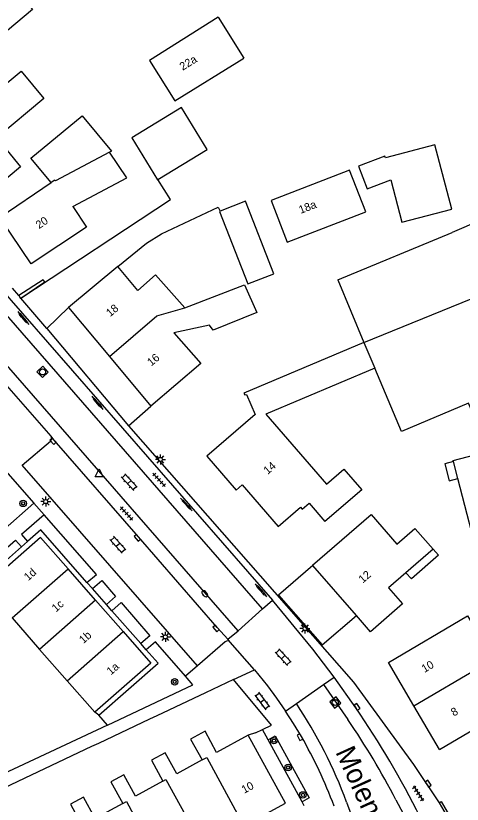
# Model space of a CAD drawing. Extents: x 137999 to 141000, y 397500 to 400501.
# Drawn here: x 138070.6 to 138126.3, y 400245.2 to 400343.7 of the extents above; entities that cross this region are included whole.
import ezdxf

# ---------------------------------------------------------------- set-up
doc = ezdxf.new("R2010")
doc.units = 0
for name, color, linetype in [('gg-afsc-erfafscheiding', 7, 'Continuous'), ('gg-afsc-hekwerk', 7, 'Continuous'), ('gg-afsc-muur', 7, 'Continuous'), ('gg-anno-huisnummerreeks BGT', 7, 'Continuous'), ('gg-anno-openbare ruimte label', 7, 'Continuous'), ('gg-bbg-bijgebouw', 7, 'Continuous'), ('gg-bbg-gedigitaliseerde bebouwing', 7, 'Continuous'), ('gg-bbg-gedigitaliseerde bijgebouw', 7, 'Continuous'), ('gg-bbg-hoofdgebouw', 7, 'Continuous'), ('gg-bbg-luifel en loopbrug', 7, 'Continuous'), ('gg-bbg-tussenscheiding', 7, 'Continuous'), ('gg-knt-verharding', 7, 'Continuous'), ('gg-knt-verharding nz', 7, 'Continuous'), ('gt-grn-afwateringsgoot', 7, 'Continuous'), ('gt-grn-vlakafsluiter', 7, 'Continuous'), ('gt-grn-weggrens', 7, 'Continuous'), ('gt-symb-afwateringsgoot', 7, 'Continuous'), ('gt-symb-boom', 7, 'Continuous'), ('gt-symb-brandkraan', 7, 'Continuous'), ('gt-symb-klinker verharding', 7, 'Continuous'), ('gt-symb-kolk', 7, 'Continuous'), ('gt-symb-lichtmast', 7, 'Continuous'), ('gt-symb-rioolschacht', 7, 'Continuous'), ('gt-symb-tegel verharding', 7, 'Continuous'), ('gt-symb-waterafsluiter', 7, 'Continuous')]:
    doc.layers.add(name, color=color, linetype=linetype)

# ---------------------------------------------------------------- blocks, each defined once
blk = doc.blocks.new('gt0-LMAST')
at = {"layer": 'gt-symb-lichtmast'}
for p, q in [((-0.182, 0.173), (-0.447, 0.438)), ((-0.005, 0.246), (-0.005, 0.621)), ((0.172, 0.173), (0.437, 0.438)), ((-0.255, -0.004), (-0.63, -0.004)), ((-0.182, -0.181), (-0.447, -0.446)), ((-0.005, -0.254), (-0.005, -0.629)), ((0.437, -0.446), (0.172, -0.181)), ((0.245, -0.004), (0.62, -0.004))]:
    blk.add_line(p, q, dxfattribs=at)
blk.add_circle((-0.005, -0.004), 0.25, dxfattribs=at)
blk = doc.blocks.new('gt0-KOLK')
at = {"layer": 'gt-symb-kolk'}
blk.add_lwpolyline([(0, 0), (0.375, 0), (0.375, 0.4), (-0.375, 0.4), (-0.375, 0), (0, 0)], dxfattribs=at)
blk = doc.blocks.new('gt0-AFWGT_1')
at = {"layer": 'gt-symb-afwateringsgoot'}
for p, q in [((-1.076, 0), (-0.726, 0)), ((-0.225, 0), (0.225, 0)), ((0.725, 0), (1.075, 0))]:
    blk.add_line(p, q, dxfattribs=at)
for points in [[(-0.726, 0.075), (-0.225, 0.075), (-0.225, -0.075), (-0.726, -0.075)], [(0.225, 0.075), (0.725, 0.075), (0.725, -0.075), (0.225, -0.075)]]:
    blk.add_lwpolyline(points, close=True, dxfattribs=at)
blk = doc.blocks.new('gt0-RS')
at = {"layer": 'gt-symb-rioolschacht'}
blk.add_lwpolyline([(-0.5, -0.5), (0.5, -0.5), (0.5, 0.5), (-0.5, 0.5)], close=True, dxfattribs=at)
blk.add_circle((0, 0), 0.375, dxfattribs=at)
blk = doc.blocks.new('gt0-BOOM')
at = {"layer": 'gt-symb-boom'}
for radius in [0.4, 0.2]:
    blk.add_circle((0, 0), radius, dxfattribs=at)
blk = doc.blocks.new('gt0-BR')
at = {"layer": 'gt-symb-brandkraan'}
for centre, radius, start, end in [((-0.244, 0), 0.206, 107.56694, 252.43307), ((0.599, -2.664), 3, 106.89205, 107.56694), ((0, -0.691), 0.938, 73.10799, 106.89205), ((-0.599, -2.664), 3, 72.43309, 73.10799), ((0.244, 0), 0.206, 287.56695, 72.43309), ((0.599, 2.664), 3, 252.43307, 253.10797), ((0, 0.691), 0.938, 253.10797, 286.89206), ((-0.599, 2.664), 3, 286.89206, 287.56695)]:
    blk.add_arc(centre, radius, start, end, dxfattribs=at)
blk = doc.blocks.new('gt0-KL1')
at = {"layer": 'gt-symb-klinker verharding'}
for p, q in [((-1.15, 0.3), (1.15, 0.3)), ((-1, -0.3), (-1, 0.3)), ((-0.5, 0.3), (-0.5, 0.45)), ((0, -0.3), (0, 0.3)), ((0.5, 0.3), (0.5, 0.45)), ((1, -0.3), (1, 0.3)), ((-1.15, -0.3), (1.15, -0.3)), ((-0.5, -0.45), (-0.5, -0.3)), ((0.5, -0.45), (0.5, -0.3))]:
    blk.add_line(p, q, dxfattribs=at)
blk = doc.blocks.new('gt0-TEG1')
at = {"layer": 'gt-symb-tegel verharding'}
for p, q in [((-1.125, 0), (1.125, 0)), ((-0.9, -0.25), (-0.9, 0.25)), ((-0.45, -0.25), (-0.45, 0.25)), ((0, -0.25), (0, 0.25)), ((0.45, -0.25), (0.45, 0.25)), ((0.9, -0.25), (0.9, 0.25))]:
    blk.add_line(p, q, dxfattribs=at)
blk = doc.blocks.new('gt0-WAFSL')
at = {"layer": 'gt-symb-waterafsluiter'}
for p, q in [((-0.5, -0.333), (0, 0.667)), ((0, 0.667), (0.5, -0.333)), ((0.5, -0.333), (-0.5, -0.333))]:
    blk.add_line(p, q, dxfattribs=at)

msp = doc.modelspace()

# ---------------------------------------------------------------- linework, layer by layer
at = {"layer": 'gg-afsc-erfafscheiding'}
for q in [(138080.968, 400256.328), (138068.998, 400248.953)]:
    msp.add_line((138082.039, 400255.083), q, dxfattribs=at)
at = {"layer": 'gg-afsc-hekwerk'}
msp.add_lwpolyline([(138107.688, 400275.026), (138103.392, 400271.349), (138108.845, 400265.116), (138113.121, 400268.774)], dxfattribs=at)
at = {"layer": 'gg-afsc-muur'}
for p, q in [((138097.787, 400260.776), (138094.285, 400259.121)), ((138094.285, 400259.121), (138088.218, 400256.255)), ((138087.312, 400255.828), (138080.944, 400252.808)), ((138100.547, 400254.129), (138101.402, 400254.543)), ((138080.041, 400252.409), (138060.377, 400243.105)), ((138123.464, 400245.385), (138125.929, 400241.118))]:
    msp.add_line(p, q, dxfattribs=at)
for points in [[(138083.352, 400312.398), (138086.931, 400315.317), (138088.786, 400316.494), (138095.887, 400319.835), (138096.133, 400319.312)], [(138071.247, 400308.444), (138074.211, 400310.485), (138074.021, 400310.724), (138070.976, 400308.763)], [(138070.976, 400308.763), (138071.195, 400308.408), (138071.247, 400308.444)], [(138101.402, 400254.543), (138102.53, 400255.09), (138097.787, 400260.776)], [(138123.464, 400245.385), (138123.721, 400245.539), (138126.194, 400241.27), (138125.929, 400241.118)]]:
    msp.add_lwpolyline(points, dxfattribs=at)
at = {"layer": 'gg-bbg-bijgebouw'}
for p, q in [((138075.01, 400322.88), (138072.501, 400325.93)), ((138110.82, 400310.73), (138114.07, 400302.89))]:
    msp.add_line(p, q, dxfattribs=at)
for points in [[(138088.353, 400323.279), (138094.48, 400327.03), (138091.284, 400332.249), (138085.094, 400328.459), (138088.29, 400323.24), (138088.353, 400323.279)], [(138096.133, 400319.312), (138096.043, 400319.277), (138099.551, 400310.232), (138102.802, 400311.493), (138099.294, 400320.544), (138096.133, 400319.312)]]:
    msp.add_lwpolyline(points, dxfattribs=at)
at = {"layer": 'gg-bbg-gedigitaliseerde bebouwing'}
msp.add_line((138095.853, 400343.552), (138099.084, 400338.415), dxfattribs=at)
for points in [[(138077.337, 400349.231), (138072.276, 400344.995), (138072.693, 400344.497), (138057.04, 400331.4)], [(138095.853, 400343.552), (138087.295, 400338.149), (138090.439, 400333.084)], [(138060.19, 400327.59), (138071.261, 400336.792), (138074.088, 400333.396), (138068.183, 400328.481), (138071.207, 400324.847), (138066.05, 400320.55)], [(138077.71, 400319.88), (138084.461, 400323.497), (138082.307, 400326.698)], [(138085.83, 400309.419), (138088.05, 400311.342), (138091.704, 400307.233)], [(138091.704, 400307.233), (138099.163, 400310.093), (138100.703, 400306.672), (138095.247, 400304.426), (138094.795, 400305.061), (138090.318, 400304.101), (138093.687, 400300.26), (138087.442, 400294.942)], [(138115.417, 400299.697), (138101.809, 400293.956), (138109.379, 400285.182), (138111.568, 400287.071), (138113.783, 400284.502), (138109.192, 400280.541)], [(138107.65, 400275.07), (138114.95, 400281.405), (138118.155, 400277.709), (138120.405, 400279.66), (138120.44, 400279.62)], [(138117.11, 400262.91), (138127.004, 400268.749), (138128.515, 400266.189), (138132.6, 400268.6)], [(138095.666, 400251.678), (138094.223, 400254.325), (138092.432, 400253.349), (138093.856, 400250.738)], [(138093.856, 400250.738), (138090.7, 400249.019), (138089.266, 400251.65), (138087.554, 400250.717), (138088.977, 400248.106)], [(138088.977, 400248.106), (138085.543, 400246.235), (138084.099, 400248.885), (138082.481, 400248.003), (138083.953, 400245.303)], [(138083.953, 400245.303), (138080.524, 400243.434), (138079.072, 400246.097), (138077.432, 400245.202), (138078.896, 400242.516)]]:
    msp.add_lwpolyline(points, dxfattribs=at)
at = {"layer": 'gg-bbg-gedigitaliseerde bijgebouw'}
for p, q in [((138132.72, 400320.018), (138125.067, 400316.631)), ((138110.82, 400310.73), (138125.067, 400316.631)), ((138128.69, 400274.62), (138125.799, 400285.897))]:
    msp.add_line(p, q, dxfattribs=at)
for points in [[(138072.501, 400325.93), (138078.891, 400331.226), (138082.533, 400326.819), (138082.307, 400326.698)], [(138113.383, 400324.918), (138114.465, 400322.098), (138117.418, 400323.231), (138118.794, 400317.954), (138125.021, 400319.579), (138122.931, 400327.588), (138116.744, 400325.974), (138116.666, 400326.178), (138113.383, 400324.918)], [(138129.642, 400289.306), (138127.108, 400295.312), (138118.754, 400291.788), (138115.417, 400299.697)], [(138125.25, 400288.039), (138125.216, 400288.171), (138129.642, 400289.306)], [(138125.25, 400288.039), (138124.169, 400287.762), (138124.718, 400285.62), (138125.799, 400285.897)]]:
    msp.add_lwpolyline(points, dxfattribs=at)
at = {"layer": 'gg-bbg-hoofdgebouw'}
for p, q in [((138090.439, 400333.084), (138099.084, 400338.415)), ((138068.6, 400318.58), (138075.01, 400322.88)), ((138083.352, 400312.398), (138077.187, 400307.27)), ((138085.83, 400309.419), (138083.352, 400312.398)), ((138077.187, 400307.27), (138082.288, 400301.138)), ((138082.288, 400301.138), (138087.442, 400294.942)), ((138120.44, 400279.62), (138122.69, 400277.09)), ((138122.69, 400277.09), (138119.29, 400274.142)), ((138107.688, 400275.026), (138107.65, 400275.07)), ((138113.121, 400268.774), (138107.688, 400275.026)), ((138080.574, 400270.699), (138077.13, 400274.625)), ((138084.017, 400266.774), (138080.574, 400270.699)), ((138070.137, 400268.489), (138073.575, 400264.563)), ((138073.575, 400264.563), (138077.013, 400260.638)), ((138120.31, 400257.485), (138117.11, 400262.91)), ((138080.451, 400256.712), (138077.013, 400260.638)), ((138123.51, 400252.06), (138120.31, 400257.485)), ((138123.51, 400252.06), (138133.349, 400257.898)), ((138099.62, 400253.84), (138095.666, 400251.678))]:
    msp.add_line(p, q, dxfattribs=at)
for points in [[(138102.469, 400320.65), (138104.489, 400315.43), (138114.284, 400319.226), (138112.259, 400324.446), (138102.469, 400320.65)], [(138077.71, 400319.88), (138079.44, 400317.31), (138072.52, 400312.74), (138068.752, 400318.353)], [(138114.07, 400302.89), (138099.09, 400296.57), (138099.19, 400296.35), (138099.41, 400296.41), (138100.5, 400293.91), (138094.47, 400288.69), (138098.13, 400284.44), (138098.88, 400285.1), (138103.341, 400279.93), (138106.142, 400282.347), (138106.371, 400282.082), (138107.226, 400282.82), (138109.192, 400280.541)], [(138077.13, 400274.625), (138073.687, 400278.55), (138066.699, 400272.414)], [(138119.29, 400274.142), (138117.12, 400272.26), (138118.88, 400270.23), (138114.88, 400266.75), (138113.121, 400268.774)], [(138084.017, 400266.774), (138087.46, 400262.848), (138080.451, 400256.712)], [(138099.091, 400242.507), (138104.27, 400245.33), (138099.62, 400253.84)]]:
    msp.add_lwpolyline(points, dxfattribs=at)
at = {"layer": 'gg-bbg-luifel en loopbrug'}
msp.add_line((138122.69, 400277.09), (138123.355, 400276.343), dxfattribs=at)
msp.add_lwpolyline([(138123.355, 400276.343), (138119.992, 400273.352), (138119.29, 400274.142)], dxfattribs=at)
at = {"layer": 'gg-bbg-tussenscheiding'}
for p, q in [((138114.07, 400302.89), (138115.417, 400299.697)), ((138125.799, 400285.897), (138125.25, 400288.039)), ((138070.137, 400268.489), (138077.13, 400274.625)), ((138080.574, 400270.699), (138073.575, 400264.563)), ((138077.013, 400260.638), (138084.017, 400266.774)), ((138120.31, 400257.485), (138134.268, 400265.787))]:
    msp.add_line(p, q, dxfattribs=at)
for points in [[(138082.307, 400326.698), (138075.568, 400323.089), (138075.483, 400323.184), (138075.01, 400322.88)], [(138114.07, 400302.89), (138127.465, 400308.362), (138128.379, 400308.64)], [(138082.288, 400301.138), (138088.196, 400306.224), (138091.704, 400307.233)], [(138093.856, 400250.738), (138094.442, 400251.038), (138099.091, 400242.507)], [(138088.977, 400248.106), (138089.338, 400248.298), (138094.031, 400239.749)], [(138083.953, 400245.303), (138084.408, 400245.57), (138088.98, 400236.996)]]:
    msp.add_lwpolyline(points, dxfattribs=at)
at = {"layer": 'gg-knt-verharding'}
for p, q in [((138101.412, 400269.633), (138019.589, 400363.608)), ((138098.363, 400266.893), (138016.465, 400360.913)), ((138040.487, 400342.044), (138102.637, 400270.705)), ((138070.976, 400308.763), (138070.197, 400309.677)), ((138074.47, 400304.66), (138071.247, 400308.444)), ((138077.187, 400307.27), (138074.47, 400304.66)), ((138075.002, 400291.185), (138066.35, 400301.123)), ((138084.66, 400292.49), (138087.442, 400294.942)), ((138059.081, 400266.641), (138071.303, 400277.356)), ((138081.926, 400270.167), (138080.161, 400272.157)), ((138101.412, 400269.633), (138102.637, 400270.705)), ((138086.225, 400265.277), (138082.587, 400269.391)), ((138098.363, 400266.893), (138101.412, 400269.633)), ((138097.06, 400265.827), (138098.363, 400266.893)), ((138096.749, 400265.516), (138093.293, 400262.52)), ((138097.365, 400265.469), (138097.06, 400265.827)), ((138100.402, 400261.992), (138097.365, 400265.469)), ((138097.787, 400260.776), (138100.402, 400261.992)), ((138109.014, 400260.15), (138110.354, 400261.076)), ((138113.034, 400257.274), (138110.354, 400261.076)), ((138105.631, 400257.778), (138109.014, 400260.15)), ((138109.014, 400260.15), (138112.073, 400255.779)), ((138104.265, 400256.845), (138105.631, 400257.778)), ((138088.218, 400256.255), (138087.312, 400255.828)), ((138100.547, 400254.129), (138099.62, 400253.84)), ((138080.944, 400252.808), (138080.041, 400252.409)), ((138106.363, 400245.507), (138102.112, 400253.25)), ((138111.906, 400245.468), (138113.752, 400240.406)), ((138118.061, 400245.775), (138119.698, 400242.666))]:
    msp.add_line(p, q, dxfattribs=at)
for points in [[(138071.247, 400308.444), (138089.911, 400320.752), (138088.353, 400323.279)], [(138084.66, 400292.49), (138112.76, 400260.44), (138120.255, 400250.17), (138123.464, 400245.385)], [(138093.293, 400262.52), (138071.404, 400287.565), (138074.928, 400290.593)], [(138067.839, 400287.397), (138068.391, 400287.886), (138072.869, 400282.831)], [(138072.869, 400282.831), (138068.903, 400279.313), (138068.834, 400279.392)], [(138074.15, 400281.374), (138071.323, 400278.907), (138072.067, 400278.045)], [(138079.484, 400272.933), (138080.66, 400273.917), (138074.15, 400281.374)], [(138079.484, 400272.933), (138073.739, 400279.491), (138072.067, 400278.045)], [(138059.081, 400266.641), (138058.557, 400267.691), (138070.547, 400278.224), (138071.303, 400277.356)], [(138080.161, 400272.157), (138081.327, 400273.166), (138083.069, 400271.168), (138081.926, 400270.167)], [(138082.587, 400269.391), (138083.743, 400270.413), (138087.345, 400266.259), (138086.225, 400265.277)], [(138110.354, 400261.076), (138107.677, 400264.574), (138102.637, 400270.705)], [(138091.774, 400261.203), (138088.03, 400265.505), (138086.891, 400264.498)], [(138080.968, 400256.328), (138088.37, 400262.815), (138086.891, 400264.498)], [(138082.039, 400255.083), (138092.722, 400260.113), (138091.774, 400261.203)], [(138100.402, 400261.992), (138102.006, 400260), (138103.156, 400258.445), (138104.265, 400256.845)], [(138106.251, 400253.689), (138105.281, 400255.282), (138104.265, 400256.845)], [(138102.112, 400253.25), (138102.999, 400253.772), (138107.234, 400246.014), (138106.363, 400245.507)]]:
    msp.add_lwpolyline(points, dxfattribs=at)
for centre, radius, start, end in [((138074.663, 400290.927), 0.426, 308.41219, 37.33778), ((138097.032, 400265.16), 0.455, 42.85729, 128.41643), ((138056.419, 400224.938), 59.163, 20.30436, 33.7159), ((138019.198, 400192.922), 113.782, 26.45074, 34.44187), ((138026.304, 400197.647), 103.613, 27.67775, 34.12841), ((138053.138, 400223.464), 61.111, 20.60695, 29.64326)]:
    msp.add_arc(centre, radius, start, end, dxfattribs=at)
at = {"layer": 'gg-knt-verharding nz'}
msp.add_lwpolyline([(138097.06, 400265.827), (138095.759, 400267.305), (138085.931, 400278.625), (138075.4, 400290.716), (138075.002, 400291.185)], dxfattribs=at)
at = {"layer": 'gt-grn-afwateringsgoot'}
for points in [[(138071.239, 400306.399), (138071.913, 400305.623), (138071.812, 400305.535), (138071.138, 400306.311), (138071.239, 400306.399)], [(138080.489, 400295.814), (138081.167, 400295.031), (138081.066, 400294.944), (138080.388, 400295.727), (138080.489, 400295.814)], [(138091.595, 400283.074), (138092.274, 400282.322), (138092.19, 400282.246), (138091.511, 400282.998), (138091.595, 400283.074)], [(138100.883, 400272.395), (138101.589, 400271.613), (138101.485, 400271.519), (138100.779, 400272.301), (138100.883, 400272.395)]]:
    msp.add_lwpolyline(points, dxfattribs=at)
at = {"layer": 'gt-grn-vlakafsluiter'}
for p, q in [((138071.303, 400277.356), (138072.067, 400278.045)), ((138080.161, 400272.157), (138079.484, 400272.933)), ((138082.587, 400269.391), (138081.926, 400270.167)), ((138086.891, 400264.498), (138086.225, 400265.277))]:
    msp.add_line(p, q, dxfattribs=at)
at = {"layer": 'gt-grn-weggrens'}
for p, q in [((138074.47, 400304.66), (138084.66, 400292.49)), ((138072.869, 400282.831), (138074.15, 400281.374)), ((138093.293, 400262.52), (138091.774, 400261.203)), ((138080.968, 400256.328), (138080.451, 400256.712)), ((138102.112, 400253.25), (138101.402, 400254.543)), ((138106.595, 400244.999), (138106.363, 400245.507))]:
    msp.add_line(p, q, dxfattribs=at)

# ---------------------------------------------------------------- block references
at = {"layer": 'gt-symb-afwateringsgoot'}
for p, xscale, yscale, rotation in [((138071.539, 400305.952), 0.9999073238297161, 0.9999073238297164, -49.61390632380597), ((138080.791, 400295.365), 0.9999073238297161, 0.9999073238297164, -49.61390632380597), ((138091.898, 400282.649), 0.9999175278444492, 0.9999175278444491, -47.92866999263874), ((138101.199, 400271.936), 0.9999085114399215, 0.9999085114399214, -47.918553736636)]:
    msp.add_blockref('gt0-AFWGT_1', p, dxfattribs=dict(at, xscale=xscale, yscale=yscale, rotation=rotation))
at = {"layer": 'gt-symb-boom'}
for p in [(138071.523, 400282.794), (138090.438, 400260.505), (138102.827, 400253.15), (138104.597, 400249.797), (138106.44, 400246.375)]:
    msp.add_blockref('gt0-BOOM', p, dxfattribs=at)
at = {"layer": 'gt-symb-brandkraan', "rotation": -47.4719559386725}
msp.add_blockref('gt0-BR', (138094.195, 400271.518), dxfattribs=at)
at = {"layer": 'gt-symb-klinker verharding'}
for p, rotation in [((138084.765, 400285.457), -47.47195593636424), ((138083.347, 400277.635), -48.24275297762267), ((138103.985, 400263.584), -47.471955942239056), ((138101.36, 400258.114), -53.130102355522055)]:
    msp.add_blockref('gt0-KL1', p, dxfattribs=dict(at, rotation=rotation))
at = {"layer": 'gt-symb-kolk'}
for p, rotation in [((138075.4, 400290.716), 133.1509179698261), ((138085.931, 400278.625), 131.05383225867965), ((138095.759, 400267.305), 130.96804844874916), ((138113.034, 400257.274), -57.326722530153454), ((138106.251, 400253.689), 117.64114231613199), ((138121.907, 400247.663), -56.62779761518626)]:
    msp.add_blockref('gt0-KOLK', p, dxfattribs=dict(at, rotation=rotation))
at = {"layer": 'gt-symb-lichtmast'}
for p in [(138088.657, 400288.291), (138074.34, 400283.024), (138106.704, 400267.169), (138089.28, 400266.126)]:
    msp.add_blockref('gt0-LMAST', p, dxfattribs=at)
at = {"layer": 'gt-symb-rioolschacht'}
for p, rotation in [((138073.956, 400299.221), -138.00000872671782), ((138110.487, 400257.924), 37.23665897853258)]:
    msp.add_blockref('gt0-RS', p, dxfattribs=dict(at, rotation=rotation))
at = {"layer": 'gt-symb-tegel verharding'}
for p, rotation in [((138088.487, 400285.738), -47.59519959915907), ((138084.432, 400281.519), -47.59519959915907), ((138120.835, 400246.568), -57.4541066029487)]:
    msp.add_blockref('gt0-TEG1', p, dxfattribs=dict(at, rotation=rotation))
at = {"layer": 'gt-symb-waterafsluiter'}
msp.add_blockref('gt0-WAFSL', (138081.006, 400286.456), dxfattribs=at)

# ---------------------------------------------------------------- texts
at = {"layer": 'gg-anno-huisnummerreeks BGT'}
for s, rotation, p in [('22a', 31.8, (138091.436, 400336.853)), ('18a', 21.2, (138106.159, 400318.967)), ('20', 33.9, (138073.505, 400317.056)), ('18', 39.8, (138082.385, 400306.063)), ('16', 39.8, (138087.512, 400299.898)), ('14', 40.8, (138102.047, 400286.363)), ('1d', 41.3, (138072.147, 400273.061)), ('12', 41, (138113.916, 400272.773)), ('1c', 41.3, (138075.621, 400269.161)), ('1b', 41.3, (138079.034, 400265.21)), ('1a', 41.2, (138082.476, 400261.286)), ('10', 30.5, (138121.62, 400261.608)), ('8', 30.5, (138125.286, 400256.157)), ('10', 28.6, (138099.116, 400246.507))]:
    msp.add_text(s, height=1, rotation=rotation, dxfattribs=at).set_placement(p)
at = {"layer": 'gg-anno-openbare ruimte label'}
msp.add_text('Molenstraat', height=2.5, rotation=294.4, dxfattribs=at).set_placement((138110.469, 400251.741))

doc.saveas('drawing.dxf')
